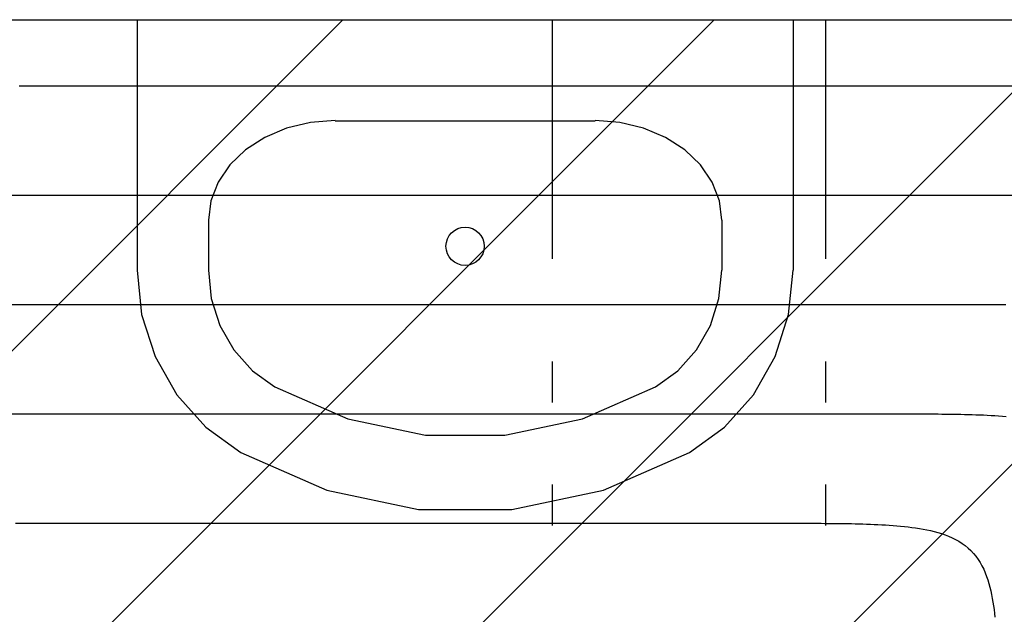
# Model space of a CAD drawing. Extents: x 997 to 109698, y 921 to 94021.
# Tile 305 of 656: x 9535 to 10436, y 41437 to 41981. Entities that reach past the tile are written whole.
import ezdxf

# ---------------------------------------------------------------- set-up
doc = ezdxf.new("R2010")
doc.units = 0
doc.header["$MEASUREMENT"] = 0
for name, color, linetype in [('12', 7, 'CONTINUOUS'), ('28', 7, 'CONTINUOUS'), ('39', 7, 'CONTINUOUS'), ('40', 7, 'CONTINUOUS')]:
    doc.layers.add(name, color=color, linetype=linetype)

msp = doc.modelspace()

# ---------------------------------------------------------------- linework, layer by layer
at = {"layer": '12', "color": 6}
for points in [[(9534.791937, 41920.618342), (9560.871745, 41920.618342), (9586.951553, 41920.618342), (9613.03136, 41920.618342), (9639.111168, 41920.618342), (9665.190976, 41920.618342), (9691.270783, 41920.618342), (9717.350591, 41920.618342), (9743.430399, 41920.618342), (9769.510206, 41920.618342), (9795.590014, 41920.618342), (9821.669822, 41920.618342), (9847.74963, 41920.618342), (9873.829437, 41920.618342), (9899.909245, 41920.618342), (9925.989053, 41920.618342), (9952.06886, 41920.618342), (9978.148668, 41920.61834), (10004.228476, 41920.618342), (10030.308283, 41920.618342), (10056.388091, 41920.618342), (10082.467899, 41920.618342), (10108.547706, 41920.618342), (10134.627514, 41920.618342), (10160.707322, 41920.618342), (10186.78713, 41920.618342), (10212.866937, 41920.618342), (10238.946745, 41920.618342), (10265.026553, 41920.618342), (10291.10636, 41920.618342), (10317.186168, 41920.618342), (10343.265976, 41920.618342), (10369.345784, 41920.618342), (10395.425591, 41920.618342), (10421.505399, 41920.618342), (10447.585207, 41920.618342)], [(9518.564052, 41720.61834), (9540.797706, 41720.61834), (9563.03136, 41720.61834), (9585.265014, 41720.61834), (9607.498668, 41720.61834), (9629.732322, 41720.61834), (9651.965975, 41720.61834), (9674.199629, 41720.61834), (9696.433283, 41720.61834), (9718.666937, 41720.61834), (9740.900591, 41720.61834), (9763.134245, 41720.61834), (9785.367899, 41720.61834), (9807.601553, 41720.61834), (9829.835206, 41720.61834), (9852.06886, 41720.61834), (9874.302514, 41720.61834), (9896.536168, 41720.61834), (9918.769822, 41720.61834), (9941.003476, 41720.61834), (9963.237129, 41720.61834), (9985.470783, 41720.61834), (10007.704437, 41720.61834), (10029.938091, 41720.61834), (10052.171745, 41720.61834), (10074.405399, 41720.61834), (10096.639052, 41720.61834), (10118.872706, 41720.61834), (10141.10636, 41720.61834), (10163.340014, 41720.61834), (10185.573668, 41720.61834), (10207.807322, 41720.61834), (10230.040976, 41720.61834), (10252.274629, 41720.61834), (10274.508283, 41720.61834), (10296.741937, 41720.61834), (10318.975591, 41720.61834), (10341.209245, 41720.618341), (10363.442899, 41720.61834), (10385.676553, 41720.618341), (10407.910207, 41720.61834), (10430.14386, 41720.61834)], [(10430.14386, 41720.61834), (10433.606157, 41720.618461), (10437.068456, 41720.61857)], [(9531.41886, 41520.61834), (9549.80636, 41520.61834), (9568.19386, 41520.61834), (9586.58136, 41520.61834), (9604.96886, 41520.61834), (9623.35636, 41520.61834), (9641.74386, 41520.61834), (9660.13136, 41520.61834), (9678.51886, 41520.61834), (9696.90636, 41520.61834), (9715.29386, 41520.61834), (9733.68136, 41520.61834), (9752.06886, 41520.61834), (9770.45636, 41520.61834), (9788.84386, 41520.61834), (9807.23136, 41520.61834), (9825.61886, 41520.61834), (9844.00636, 41520.61834), (9862.39386, 41520.61834), (9880.78136, 41520.61834), (9899.16886, 41520.61834), (9917.55636, 41520.61834), (9935.94386, 41520.61834), (9954.33136, 41520.61834), (9972.71886, 41520.61834), (9991.10636, 41520.61834), (10009.49386, 41520.61834), (10027.88136, 41520.61834), (10046.26886, 41520.61834), (10064.65636, 41520.61834), (10083.04386, 41520.61834), (10101.43136, 41520.61834), (10119.81886, 41520.61834), (10138.20636, 41520.61834), (10156.59386, 41520.61834), (10174.98136, 41520.61834), (10193.36886, 41520.61834), (10211.75636, 41520.61834), (10230.14386, 41520.61834)], [(10230.14386, 41520.61834), (10233.606156, 41520.618462), (10237.068455, 41520.618571), (10240.530755, 41520.618286), (10243.993055, 41520.617228), (10247.455354, 41520.615014), (10250.91765, 41520.611261), (10254.379943, 41520.605593), (10257.842231, 41520.597623), (10261.304512, 41520.586974), (10264.766787, 41520.573264), (10268.229052, 41520.556109), (10271.691308, 41520.535131), (10275.153554, 41520.509945), (10278.615787, 41520.480176), (10282.078004, 41520.445406), (10285.54018, 41520.404828), (10289.002272, 41520.357346), (10292.464235, 41520.301866), (10295.926027, 41520.237289), (10299.387604, 41520.162517), (10302.848924, 41520.076451), (10306.309942, 41519.977996), (10309.770615, 41519.866051), (10313.230901, 41519.739521), (10316.690755, 41519.597308), (10320.150134, 41519.438311), (10323.608946, 41519.261213), (10327.066796, 41519.063365), (10330.523184, 41518.841634), (10333.977606, 41518.592882), (10337.42956, 41518.313976), (10340.878543, 41518.001779), (10344.324054, 41517.653157), (10347.765588, 41517.264975), (10351.202645, 41516.834097), (10354.634689, 41516.35732), (10358.060058, 41515.829118), (10361.475683, 41515.241056), (10364.878407, 41514.584522), (10368.265072, 41513.850895), (10371.632521, 41513.031567), (10374.977596, 41512.117917), (10378.29714, 41511.101334), (10381.586521, 41509.97279), (10384.833307, 41508.721086), (10388.022497, 41507.334309), (10391.139088, 41505.800541), (10394.168077, 41504.107869), (10397.09446, 41502.244374), (10399.903521, 41500.20009), (10402.582715, 41497.979786), (10405.120493, 41495.594973), (10407.505306, 41493.057196), (10409.72561, 41490.378001), (10411.769893, 41487.568941), (10413.633388, 41484.642558), (10415.326061, 41481.613569), (10416.859829, 41478.496979), (10418.246607, 41475.307788), (10419.49831, 41472.061001), (10420.626854, 41468.77162), (10421.643437, 41465.452076), (10422.557086, 41462.107002), (10423.376415, 41458.739552), (10424.11004, 41455.352888), (10424.766576, 41451.950163), (10425.354638, 41448.534539), (10425.88284, 41445.109169), (10426.359616, 41441.677125), (10426.790495, 41438.240069), (10427.178678, 41434.798534)]]:
    msp.add_lwpolyline(points, dxfattribs=at)
at = {"layer": '12', "color": 5}
for points in [[(9515.561168, 41820.618341), (9539.717899, 41820.618341), (9563.87463, 41820.618341), (9588.03136, 41820.618341), (9612.188091, 41820.618341), (9636.344822, 41820.618341), (9660.501553, 41820.618341), (9684.658284, 41820.618341), (9708.815014, 41820.618341), (9732.971745, 41820.618341), (9757.128476, 41820.618341), (9781.285206, 41820.618341), (9805.441937, 41820.618341), (9829.598668, 41820.618341), (9853.755399, 41820.618341), (9877.912129, 41820.618341), (9902.06886, 41820.618341), (9926.225591, 41820.618341), (9950.382322, 41820.618341), (9974.539053, 41820.618341), (9998.695783, 41820.618341), (10022.852514, 41820.618341), (10047.009245, 41820.618341), (10071.165976, 41820.618341), (10095.322706, 41820.618341), (10119.479437, 41820.618341), (10143.636168, 41820.618341), (10167.792899, 41820.618341), (10191.94963, 41820.618341), (10216.10636, 41820.618341), (10240.263091, 41820.618341), (10264.419822, 41820.618341), (10288.576553, 41820.618341), (10312.733284, 41820.618341), (10336.890014, 41820.618341), (10361.046745, 41820.618341), (10385.203476, 41820.618341), (10409.360207, 41820.618341), (10433.516937, 41820.618341), (10457.673668, 41820.618341)], [(9517.720783, 41620.618341), (9538.03136, 41620.618341), (9558.341937, 41620.618341), (9578.652514, 41620.618341), (9598.963091, 41620.618341), (9619.273668, 41620.618341), (9639.584245, 41620.618341), (9659.894822, 41620.618341), (9680.205399, 41620.618341), (9700.515975, 41620.618341), (9720.826552, 41620.618341), (9741.137129, 41620.618341), (9761.447706, 41620.618341), (9781.758283, 41620.618341), (9802.06886, 41620.618341), (9822.379437, 41620.618341), (9842.690014, 41620.618341), (9863.000591, 41620.618341), (9883.311168, 41620.618341), (9903.621745, 41620.618341), (9923.932322, 41620.618341), (9944.242899, 41620.618341), (9964.553475, 41620.618341), (9984.864052, 41620.618341), (10005.174629, 41620.618341), (10025.485206, 41620.618341), (10045.795783, 41620.618341), (10066.10636, 41620.618341), (10086.416937, 41620.618341), (10106.727514, 41620.618341), (10127.038091, 41620.618341), (10147.348668, 41620.618341), (10167.659245, 41620.618341), (10187.969822, 41620.618341), (10208.280399, 41620.618341), (10228.590975, 41620.618341), (10248.901552, 41620.618341), (10269.212129, 41620.618341), (10289.522706, 41620.618341), (10309.833283, 41620.618341), (10330.14386, 41620.618341)], [(10330.14386, 41620.618341), (10333.606157, 41620.618461), (10337.068455, 41620.61857), (10340.530755, 41620.618287), (10343.993055, 41620.617227), (10347.455354, 41620.615013), (10350.91765, 41620.611261), (10354.379943, 41620.605592), (10357.842231, 41620.597624), (10361.304512, 41620.586975), (10364.766787, 41620.573262), (10368.229052, 41620.556108), (10371.691309, 41620.535129), (10375.153553, 41620.509946), (10378.615786, 41620.480175), (10382.078004, 41620.445405), (10385.54018, 41620.404826), (10389.002272, 41620.357346), (10392.464235, 41620.301866), (10395.926027, 41620.237289), (10399.387604, 41620.162516), (10402.848924, 41620.076451), (10406.309942, 41619.977996), (10409.770615, 41619.866051), (10413.230901, 41619.739522), (10416.690755, 41619.597307), (10420.150134, 41619.438312), (10423.608946, 41619.261212), (10427.066796, 41619.063366), (10430.523184, 41618.841633), (10433.977606, 41618.592881), (10437.42956, 41618.313975)]]:
    msp.add_lwpolyline(points, dxfattribs=at)
at = {"layer": '28', "color": 2}
for p, q in [((7672.636205, 39822.667479), (9830.921963, 41980.953238)), ((7970.333218, 39780.953238), (10170.333218, 41980.953238)), ((8309.744473, 39780.953238), (10509.744473, 41980.953238)), ((8649.155728, 39780.953238), (10849.155728, 41980.953238))]:
    msp.add_line(p, q, dxfattribs=at)
at = {"layer": '39', "color": 141, "linetype": 'Continuous'}
for p, q in [((9642.649249, 41980.953238), (9642.649249, 41751.862329)), ((10242.636205, 41980.953238), (10242.636205, 41751.862329)), ((9823.81664, 41888.635055), (10061.468814, 41888.635055)), ((9707.860118, 41797.68051), (9707.860118, 41751.862329)), ((10177.425336, 41797.68051), (10177.425336, 41751.862329))]:
    msp.add_line(p, q, dxfattribs=at)
for points in [[(9823.81664, 41888.668648), (9801.194645, 41886.920338), (9779.442, 41881.742589), (9759.394648, 41873.334382), (9741.822997, 41862.018839), (9727.402316, 41848.230812), (9716.686783, 41832.500163), (9710.08819, 41815.431416), (9707.860118, 41797.68051)], [(10177.425336, 41797.68051), (10175.197264, 41815.431416), (10168.598671, 41832.500163), (10157.883138, 41848.230812), (10143.462457, 41862.018839), (10125.890806, 41873.334382), (10105.843454, 41881.742589), (10084.090809, 41886.920338), (10061.468814, 41888.668648)], [(9642.642722, 41751.862329), (9646.804294, 41711.501814), (9659.0978, 41672.995734), (9678.958392, 41638.113311), (9705.473544, 41608.457279), (9737.424971, 41585.390236)], [(9707.860114, 41751.862329), (9710.523424, 41726.032529), (9718.390984, 41701.389524), (9731.101306, 41679.065577), (9748.070392, 41660.086401), (9768.518569, 41645.324024)], [(10116.766885, 41645.324024), (10137.215062, 41660.086401), (10154.184148, 41679.065577), (10166.89447, 41701.389524), (10174.76203, 41726.032529), (10177.42534, 41751.862329)], [(10147.860483, 41585.390236), (10179.81191, 41608.457279), (10206.327062, 41638.113311), (10226.187654, 41672.995734), (10238.48116, 41711.501814), (10242.642732, 41751.862329)], [(9768.518569, 41645.324024), (9835.347081, 41615.984187), (9906.401697, 41601.019559), (9978.883756, 41601.019559), (10049.938373, 41615.984187), (10116.766885, 41645.324024)], [(9737.424971, 41585.390236), (9816.187145, 41550.811142), (9899.930085, 41533.174261), (9985.355369, 41533.174261), (10069.098309, 41550.811142), (10147.860483, 41585.390236)]]:
    msp.add_lwpolyline(points, dxfattribs=at)
msp.add_circle((9942.642727, 41773.816874), 17.5, dxfattribs=at)
at = {"layer": '40', "color": 8, "linetype": 'Continuous'}
for p, q in [((9352.636205, 41980.953238), (10022.636205, 41980.953238)), ((9642.649249, 41980.953238), (10242.636205, 41980.953238)), ((10022.636205, 41762.203238), (10022.636205, 41980.953238)), ((10022.636205, 41980.953238), (11782.636205, 41980.953238)), ((10272.636205, 41762.203238), (10272.636205, 41980.953238)), ((10061.468814, 41888.668648), (10061.468814, 41888.635055)), ((10022.636205, 41630.953238), (10022.636205, 41668.453238)), ((10272.636205, 41630.953238), (10272.636205, 41668.453238)), ((10022.636205, 41518.453238), (10022.636205, 41555.953238)), ((10272.636205, 41518.453238), (10272.636205, 41555.953238))]:
    msp.add_line(p, q, dxfattribs=at)

doc.saveas('drawing.dxf')
